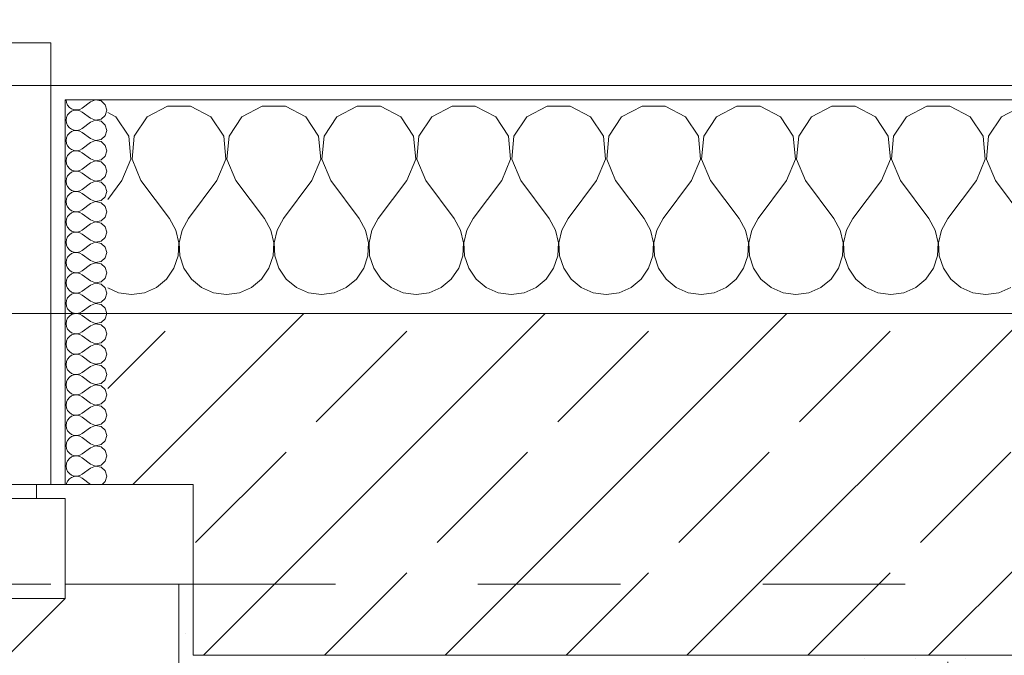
# Model space of a CAD drawing. Header units: metres. Extents: x -4 to 99, y -11 to 17.
# Tile 559 of 656: x 46.588 to 47.28, y 13.455 to 13.901. Entities that reach past the tile are written whole.
import ezdxf

# ---------------------------------------------------------------- set-up
doc = ezdxf.new("R2010")
doc.units = ezdxf.units.M
doc.header["$MEASUREMENT"] = 0
doc.linetypes.add('Strichlinie eng', pattern=[0.115, 0.075, -0.04])
doc.linetypes.add('Untersicht', pattern=[0.1, 0.075, -0.025])
for name, color, linetype in [('152 - Bemaßung_ Beschriftung.Ausbau', 7, 'Continuous'), ('603 - Struktur.Bodenplatte_ Decke Roh', 7, 'Continuous'), ('604 - Struktur.Wand Aussen', 7, 'Continuous'), ('607 - Struktur.Stütze', 7, 'Continuous'), ('Neubau_653 - Abdeckung.TB Verkofferung', 7, 'Continuous')]:
    doc.layers.add(name, color=color, linetype=linetype)
doc.styles.add('ERSTELLTER_STIL_2', font='txt')
doc.dimstyles.new('ERSTELLTER_STIL__2', dxfattribs={"dimtxt": 0.1, "dimasz": 0.0532, "dimexe": 0.18, "dimexo": 0.0625, "dimgap": 0, "dimtad": 1, "dimtih": 1, "dimtoh": 1, "dimzin": 0, "dimdsep": 46, "dimtxsty": 'ERSTELLTER_STIL_2', "dimblk": 'ARROWHEAD_2', "dimblk1": 'ARROWHEAD_2', "dimblk2": 'ARROWHEAD_2', "dimcen": 0.09, "dimse1": 1, "dimse2": 1, "dimclrd": 7, "dimclre": 7, "dimclrt": 7, "dimazin": 0, "dimtfac": 1, "dimtdec": 4, "dimtmove": 0, "dimatfit": 3, "dimfxl": 1, "dimtolj": 1, "dimtzin": 0, "dimarcsym": 0})
pattern_1 = [(45, (0, 0), (-0.01767767, 0.01767767), [0, -0.025])]
pattern_2 = [(0, (0, 0), (0, 0.08660254), [0, -0.05]), (0, (0.025, 0.0433), (0, 0.08660254), [0, -0.05])]

# ---------------------------------------------------------------- blocks, each defined once
blk = doc.blocks.new('*X41')
at = {"layer": '604 - Struktur.Wand Aussen', "color": 7, "linetype": 'Continuous', "lineweight": 5}
for p, q in [((46.69188, 13.84066), (46.67757, 13.83299)), ((46.70812, 13.84066), (46.69188, 13.84066)), ((46.72243, 13.83299), (46.70812, 13.84066)), ((46.75855, 13.84066), (46.74424, 13.83299)), ((46.77479, 13.84066), (46.75855, 13.84066)), ((46.7891, 13.83299), (46.77479, 13.84066)), ((46.82521, 13.84066), (46.8109, 13.83299)), ((46.84145, 13.84066), (46.82521, 13.84066)), ((46.85576, 13.83299), (46.84145, 13.84066)), ((46.89188, 13.84066), (46.87757, 13.83299)), ((46.90812, 13.84066), (46.89188, 13.84066)), ((46.92243, 13.83299), (46.90812, 13.84066)), ((46.95855, 13.84066), (46.94424, 13.83299)), ((46.97479, 13.84066), (46.95855, 13.84066)), ((46.9891, 13.83299), (46.97479, 13.84066)), ((47.02521, 13.84066), (47.0109, 13.83299)), ((47.04145, 13.84066), (47.02521, 13.84066)), ((47.05576, 13.83299), (47.04145, 13.84066)), ((47.09188, 13.84066), (47.07757, 13.83299)), ((47.10812, 13.84066), (47.09188, 13.84066)), ((47.12243, 13.83299), (47.10812, 13.84066)), ((47.15855, 13.84066), (47.14424, 13.83299)), ((47.17479, 13.84066), (47.15855, 13.84066)), ((47.1891, 13.83299), (47.17479, 13.84066)), ((47.22521, 13.84066), (47.2109, 13.83299)), ((47.24145, 13.84066), (47.22521, 13.84066)), ((47.25576, 13.83299), (47.24145, 13.84066)), ((47.29188, 13.84066), (47.27757, 13.83299)), ((46.65576, 13.83299), (46.65, 13.83608)), ((46.66475, 13.81947), (46.65576, 13.83299)), ((46.67757, 13.83299), (46.66858, 13.81947)), ((46.73142, 13.81947), (46.72243, 13.83299)), ((46.74424, 13.83299), (46.73525, 13.81947)), ((46.79808, 13.81947), (46.7891, 13.83299)), ((46.8109, 13.83299), (46.80192, 13.81947)), ((46.86475, 13.81947), (46.85576, 13.83299)), ((46.87757, 13.83299), (46.86858, 13.81947)), ((46.93142, 13.81947), (46.92243, 13.83299)), ((46.94424, 13.83299), (46.93525, 13.81947)), ((46.99808, 13.81947), (46.9891, 13.83299)), ((47.0109, 13.83299), (47.00192, 13.81947)), ((47.06475, 13.81947), (47.05576, 13.83299)), ((47.07757, 13.83299), (47.06858, 13.81947)), ((47.13142, 13.81947), (47.12243, 13.83299)), ((47.14424, 13.83299), (47.13525, 13.81947)), ((47.19808, 13.81947), (47.1891, 13.83299)), ((47.2109, 13.83299), (47.20192, 13.81947)), ((47.26475, 13.81947), (47.25576, 13.83299)), ((47.27757, 13.83299), (47.26858, 13.81947)), ((46.66629, 13.8033), (46.66475, 13.81947)), ((46.66858, 13.81947), (46.66705, 13.8033)), ((46.73295, 13.8033), (46.73142, 13.81947)), ((46.73525, 13.81947), (46.73371, 13.8033)), ((46.79962, 13.8033), (46.79808, 13.81947)), ((46.80192, 13.81947), (46.80038, 13.8033)), ((46.86629, 13.8033), (46.86475, 13.81947)), ((46.86858, 13.81947), (46.86705, 13.8033)), ((46.93295, 13.8033), (46.93142, 13.81947)), ((46.93525, 13.81947), (46.93371, 13.8033)), ((46.99962, 13.8033), (46.99808, 13.81947)), ((47.00192, 13.81947), (47.00038, 13.8033)), ((47.06629, 13.8033), (47.06475, 13.81947)), ((47.06858, 13.81947), (47.06705, 13.8033)), ((47.13295, 13.8033), (47.13142, 13.81947)), ((47.13525, 13.81947), (47.13371, 13.8033)), ((47.19962, 13.8033), (47.19808, 13.81947)), ((47.20192, 13.81947), (47.20038, 13.8033)), ((47.26629, 13.8033), (47.26475, 13.81947)), ((47.26858, 13.81947), (47.26705, 13.8033)), ((46.66, 13.78833), (46.66629, 13.8033)), ((46.66705, 13.8033), (46.67333, 13.78833)), ((46.72667, 13.78833), (46.73295, 13.8033)), ((46.73371, 13.8033), (46.74, 13.78833)), ((46.79333, 13.78833), (46.79962, 13.8033)), ((46.80038, 13.8033), (46.80667, 13.78833)), ((46.86, 13.78833), (46.86629, 13.8033)), ((46.86705, 13.8033), (46.87333, 13.78833)), ((46.92667, 13.78833), (46.93295, 13.8033)), ((46.93371, 13.8033), (46.94, 13.78833)), ((46.99333, 13.78833), (46.99962, 13.8033)), ((47.00038, 13.8033), (47.00667, 13.78833)), ((47.06, 13.78833), (47.06629, 13.8033)), ((47.06705, 13.8033), (47.07333, 13.78833)), ((47.12667, 13.78833), (47.13295, 13.8033)), ((47.13371, 13.8033), (47.14, 13.78833)), ((47.19333, 13.78833), (47.19962, 13.8033)), ((47.20038, 13.8033), (47.20667, 13.78833)), ((47.26, 13.78833), (47.26629, 13.8033)), ((47.26705, 13.8033), (47.27333, 13.78833)), ((46.66, 13.78833), (46.65, 13.775)), ((46.67333, 13.78833), (46.69333, 13.76167)), ((46.72667, 13.78833), (46.70667, 13.76167)), ((46.74, 13.78833), (46.76, 13.76167)), ((46.79333, 13.78833), (46.77333, 13.76167)), ((46.80667, 13.78833), (46.82667, 13.76167)), ((46.86, 13.78833), (46.84, 13.76167)), ((46.87333, 13.78833), (46.89333, 13.76167)), ((46.92667, 13.78833), (46.90667, 13.76167)), ((46.94, 13.78833), (46.96, 13.76167)), ((46.99333, 13.78833), (46.97333, 13.76167)), ((47.00667, 13.78833), (47.02667, 13.76167)), ((47.06, 13.78833), (47.04, 13.76167)), ((47.07333, 13.78833), (47.09333, 13.76167)), ((47.12667, 13.78833), (47.10667, 13.76167)), ((47.14, 13.78833), (47.16, 13.76167)), ((47.19333, 13.78833), (47.17333, 13.76167)), ((47.20667, 13.78833), (47.22667, 13.76167)), ((47.26, 13.78833), (47.24, 13.76167)), ((47.27333, 13.78833), (47.29333, 13.76167)), ((46.69778, 13.75362), (46.69333, 13.76167)), ((46.70667, 13.76167), (46.70222, 13.75362)), ((46.76445, 13.75362), (46.76, 13.76167)), ((46.77333, 13.76167), (46.76888, 13.75362)), ((46.83112, 13.75362), (46.82667, 13.76167)), ((46.84, 13.76167), (46.83555, 13.75362)), ((46.89778, 13.75362), (46.89333, 13.76167)), ((46.90667, 13.76167), (46.90222, 13.75362)), ((46.96445, 13.75362), (46.96, 13.76167)), ((46.97333, 13.76167), (46.96888, 13.75362)), ((47.03112, 13.75362), (47.02667, 13.76167)), ((47.04, 13.76167), (47.03555, 13.75362)), ((47.09778, 13.75362), (47.09333, 13.76167)), ((47.10667, 13.76167), (47.10222, 13.75362)), ((47.16445, 13.75362), (47.16, 13.76167)), ((47.17333, 13.76167), (47.16888, 13.75362)), ((47.23112, 13.75362), (47.22667, 13.76167)), ((47.24, 13.76167), (47.23555, 13.75362)), ((46.69987, 13.74466), (46.69778, 13.75362)), ((46.70222, 13.75362), (46.70013, 13.74466)), ((46.76653, 13.74466), (46.76445, 13.75362)), ((46.76888, 13.75362), (46.7668, 13.74466)), ((46.8332, 13.74466), (46.83112, 13.75362)), ((46.83555, 13.75362), (46.83347, 13.74466)), ((46.89987, 13.74466), (46.89778, 13.75362)), ((46.90222, 13.75362), (46.90013, 13.74466)), ((46.96653, 13.74466), (46.96445, 13.75362)), ((46.96888, 13.75362), (46.9668, 13.74466)), ((47.0332, 13.74466), (47.03112, 13.75362)), ((47.03555, 13.75362), (47.03347, 13.74466)), ((47.09987, 13.74466), (47.09778, 13.75362)), ((47.10222, 13.75362), (47.10013, 13.74466)), ((47.16653, 13.74466), (47.16445, 13.75362)), ((47.16888, 13.75362), (47.1668, 13.74466)), ((47.2332, 13.74466), (47.23112, 13.75362)), ((47.23555, 13.75362), (47.23347, 13.74466)), ((46.69942, 13.73547), (46.69987, 13.74466)), ((46.70013, 13.74466), (46.70058, 13.73547)), ((46.76609, 13.73547), (46.76653, 13.74466)), ((46.7668, 13.74466), (46.76725, 13.73547)), ((46.83275, 13.73547), (46.8332, 13.74466)), ((46.83347, 13.74466), (46.83391, 13.73547)), ((46.89942, 13.73547), (46.89987, 13.74466)), ((46.90013, 13.74466), (46.90058, 13.73547)), ((46.96609, 13.73547), (46.96653, 13.74466)), ((46.9668, 13.74466), (46.96725, 13.73547)), ((47.03275, 13.73547), (47.0332, 13.74466)), ((47.03347, 13.74466), (47.03391, 13.73547)), ((47.09942, 13.73547), (47.09987, 13.74466)), ((47.10013, 13.74466), (47.10058, 13.73547)), ((47.16609, 13.73547), (47.16653, 13.74466)), ((47.1668, 13.74466), (47.16725, 13.73547)), ((47.23275, 13.73547), (47.2332, 13.74466)), ((47.23347, 13.74466), (47.23391, 13.73547)), ((46.69648, 13.72676), (46.69942, 13.73547)), ((46.70058, 13.73547), (46.70352, 13.72676)), ((46.76315, 13.72676), (46.76609, 13.73547)), ((46.76725, 13.73547), (46.77019, 13.72676)), ((46.82981, 13.72676), (46.83275, 13.73547)), ((46.83391, 13.73547), (46.83685, 13.72676)), ((46.89648, 13.72676), (46.89942, 13.73547)), ((46.90058, 13.73547), (46.90352, 13.72676)), ((46.96315, 13.72676), (46.96609, 13.73547)), ((46.96725, 13.73547), (46.97019, 13.72676)), ((47.02981, 13.72676), (47.03275, 13.73547)), ((47.03391, 13.73547), (47.03685, 13.72676)), ((47.09648, 13.72676), (47.09942, 13.73547)), ((47.10058, 13.73547), (47.10352, 13.72676)), ((47.16315, 13.72676), (47.16609, 13.73547)), ((47.16725, 13.73547), (47.17019, 13.72676)), ((47.22981, 13.72676), (47.23275, 13.73547)), ((47.23391, 13.73547), (47.23685, 13.72676)), ((46.69127, 13.71918), (46.69648, 13.72676)), ((46.70352, 13.72676), (46.70873, 13.71918)), ((46.75794, 13.71918), (46.76315, 13.72676)), ((46.77019, 13.72676), (46.77539, 13.71918)), ((46.82461, 13.71918), (46.82981, 13.72676)), ((46.83685, 13.72676), (46.84206, 13.71918)), ((46.89127, 13.71918), (46.89648, 13.72676)), ((46.90352, 13.72676), (46.90873, 13.71918)), ((46.95794, 13.71918), (46.96315, 13.72676)), ((46.97019, 13.72676), (46.97539, 13.71918)), ((47.02461, 13.71918), (47.02981, 13.72676)), ((47.03685, 13.72676), (47.04206, 13.71918)), ((47.09127, 13.71918), (47.09648, 13.72676)), ((47.10352, 13.72676), (47.10873, 13.71918)), ((47.15794, 13.71918), (47.16315, 13.72676)), ((47.17019, 13.72676), (47.17539, 13.71918)), ((47.22461, 13.71918), (47.22981, 13.72676)), ((47.23685, 13.72676), (47.24206, 13.71918)), ((46.68419, 13.71331), (46.69127, 13.71918)), ((46.70873, 13.71918), (46.71581, 13.71331)), ((46.75086, 13.71331), (46.75794, 13.71918)), ((46.77539, 13.71918), (46.78248, 13.71331)), ((46.81752, 13.71331), (46.82461, 13.71918)), ((46.84206, 13.71918), (46.84914, 13.71331)), ((46.88419, 13.71331), (46.89127, 13.71918)), ((46.90873, 13.71918), (46.91581, 13.71331)), ((46.95086, 13.71331), (46.95794, 13.71918)), ((46.97539, 13.71918), (46.98248, 13.71331)), ((47.01752, 13.71331), (47.02461, 13.71918)), ((47.04206, 13.71918), (47.04914, 13.71331)), ((47.08419, 13.71331), (47.09127, 13.71918)), ((47.10873, 13.71918), (47.11581, 13.71331)), ((47.15086, 13.71331), (47.15794, 13.71918)), ((47.17539, 13.71918), (47.18248, 13.71331)), ((47.21752, 13.71331), (47.22461, 13.71918)), ((47.24206, 13.71918), (47.24914, 13.71331)), ((46.65, 13.71293), (46.65756, 13.7096)), ((46.67578, 13.7096), (46.68419, 13.71331)), ((46.71581, 13.71331), (46.72422, 13.7096)), ((46.74244, 13.7096), (46.75086, 13.71331)), ((46.78248, 13.71331), (46.79089, 13.7096)), ((46.80911, 13.7096), (46.81752, 13.71331)), ((46.84914, 13.71331), (46.85756, 13.7096)), ((46.87578, 13.7096), (46.88419, 13.71331)), ((46.91581, 13.71331), (46.92422, 13.7096)), ((46.94244, 13.7096), (46.95086, 13.71331)), ((46.98248, 13.71331), (46.99089, 13.7096)), ((47.00911, 13.7096), (47.01752, 13.71331)), ((47.04914, 13.71331), (47.05756, 13.7096)), ((47.07578, 13.7096), (47.08419, 13.71331)), ((47.11581, 13.71331), (47.12422, 13.7096)), ((47.14244, 13.7096), (47.15086, 13.71331)), ((47.18248, 13.71331), (47.19089, 13.7096)), ((47.20911, 13.7096), (47.21752, 13.71331)), ((47.24914, 13.71331), (47.25756, 13.7096)), ((47.27578, 13.7096), (47.28419, 13.71331)), ((46.65756, 13.7096), (46.66667, 13.70833)), ((46.66667, 13.70833), (46.67578, 13.7096)), ((46.72422, 13.7096), (46.73333, 13.70833)), ((46.73333, 13.70833), (46.74244, 13.7096)), ((46.79089, 13.7096), (46.8, 13.70833)), ((46.8, 13.70833), (46.80911, 13.7096)), ((46.85756, 13.7096), (46.86667, 13.70833)), ((46.86667, 13.70833), (46.87578, 13.7096)), ((46.92422, 13.7096), (46.93333, 13.70833)), ((46.93333, 13.70833), (46.94244, 13.7096)), ((46.99089, 13.7096), (47, 13.70833)), ((47, 13.70833), (47.00911, 13.7096)), ((47.05756, 13.7096), (47.06667, 13.70833)), ((47.06667, 13.70833), (47.07578, 13.7096)), ((47.12422, 13.7096), (47.13333, 13.70833)), ((47.13333, 13.70833), (47.14244, 13.7096)), ((47.19089, 13.7096), (47.2, 13.70833)), ((47.2, 13.70833), (47.20911, 13.7096)), ((47.25756, 13.7096), (47.26667, 13.70833)), ((47.26667, 13.70833), (47.27578, 13.7096))]:
    blk.add_line(p, q, dxfattribs=at)
blk = doc.blocks.new('*X69')
at = {"layer": '604 - Struktur.Wand Aussen', "color": 7, "linetype": 'Continuous', "lineweight": 5}
for p, q in [((46.62071, 13.845), (46.62099, 13.84305)), ((46.62099, 13.84305), (46.62178, 13.84124)), ((46.63786, 13.84357), (46.63214, 13.83929)), ((46.6415, 13.84497), (46.63786, 13.84357)), ((46.64534, 13.84425), (46.6415, 13.84497)), ((46.64822, 13.84161), (46.64534, 13.84425)), ((46.62178, 13.84124), (46.62304, 13.83973)), ((46.62304, 13.83973), (46.62466, 13.83861)), ((46.62466, 13.8371), (46.62304, 13.83599)), ((46.62466, 13.83861), (46.62653, 13.83798)), ((46.62653, 13.83773), (46.62466, 13.8371)), ((46.62653, 13.83798), (46.6285, 13.83789)), ((46.6285, 13.83783), (46.62653, 13.83773)), ((46.6285, 13.83789), (46.63042, 13.83833)), ((46.63042, 13.83738), (46.6285, 13.83783)), ((46.63042, 13.83833), (46.63214, 13.83929)), ((46.63214, 13.83643), (46.63042, 13.83738)), ((46.63786, 13.83214), (46.63214, 13.83643)), ((46.64929, 13.83786), (46.64822, 13.84161)), ((46.64822, 13.8341), (46.64929, 13.83786)), ((46.62099, 13.83267), (46.62071, 13.83071)), ((46.62071, 13.83071), (46.62099, 13.82876)), ((46.62178, 13.83447), (46.62099, 13.83267)), ((46.62304, 13.83599), (46.62178, 13.83447)), ((46.63786, 13.82929), (46.63214, 13.825)), ((46.63786, 13.83214), (46.6415, 13.83074)), ((46.6415, 13.83069), (46.63786, 13.82929)), ((46.6415, 13.83074), (46.64534, 13.83147)), ((46.64534, 13.82996), (46.6415, 13.83069)), ((46.64534, 13.83147), (46.64822, 13.8341)), ((46.64822, 13.82733), (46.64534, 13.82996)), ((46.62099, 13.82876), (46.62178, 13.82696)), ((46.62178, 13.82696), (46.62304, 13.82544)), ((46.62304, 13.82544), (46.62466, 13.82433)), ((46.62466, 13.82282), (46.62304, 13.8217)), ((46.62466, 13.82433), (46.62653, 13.8237)), ((46.62653, 13.82345), (46.62466, 13.82282)), ((46.62653, 13.8237), (46.6285, 13.8236)), ((46.6285, 13.82354), (46.62653, 13.82345)), ((46.6285, 13.8236), (46.63042, 13.82405)), ((46.63042, 13.8231), (46.6285, 13.82354)), ((46.63042, 13.82405), (46.63214, 13.825)), ((46.63214, 13.82214), (46.63042, 13.8231)), ((46.64929, 13.82357), (46.64822, 13.82733)), ((46.64822, 13.81982), (46.64929, 13.82357)), ((46.62099, 13.81838), (46.62071, 13.81643)), ((46.62071, 13.81643), (46.62099, 13.81448)), ((46.62178, 13.82018), (46.62099, 13.81838)), ((46.62304, 13.8217), (46.62178, 13.82018)), ((46.63786, 13.81786), (46.63214, 13.82214)), ((46.63786, 13.81786), (46.6415, 13.81646)), ((46.6415, 13.8164), (46.63786, 13.815)), ((46.6415, 13.81646), (46.64534, 13.81718)), ((46.64534, 13.81567), (46.6415, 13.8164)), ((46.64534, 13.81718), (46.64822, 13.81982)), ((46.64822, 13.81304), (46.64534, 13.81567)), ((46.62099, 13.81448), (46.62178, 13.81267)), ((46.62178, 13.81267), (46.62304, 13.81116)), ((46.62304, 13.81116), (46.62466, 13.81004)), ((46.62466, 13.80853), (46.62304, 13.80742)), ((46.62466, 13.81004), (46.62653, 13.80941)), ((46.62653, 13.80916), (46.62466, 13.80853)), ((46.62653, 13.80941), (46.6285, 13.80931)), ((46.6285, 13.80926), (46.62653, 13.80916)), ((46.6285, 13.80931), (46.63042, 13.80976)), ((46.63042, 13.80881), (46.6285, 13.80926)), ((46.63042, 13.80976), (46.63214, 13.81071)), ((46.63214, 13.80786), (46.63042, 13.80881)), ((46.63786, 13.815), (46.63214, 13.81071)), ((46.64929, 13.80929), (46.64822, 13.81304)), ((46.64822, 13.80553), (46.64929, 13.80929)), ((46.62099, 13.80409), (46.62071, 13.80214)), ((46.62071, 13.80214), (46.62099, 13.80019)), ((46.62178, 13.8059), (46.62099, 13.80409)), ((46.62304, 13.80742), (46.62178, 13.8059)), ((46.63786, 13.80357), (46.63214, 13.80786)), ((46.63786, 13.80357), (46.6415, 13.80217)), ((46.6415, 13.80211), (46.63786, 13.80071)), ((46.6415, 13.80217), (46.64534, 13.8029)), ((46.64534, 13.80139), (46.6415, 13.80211)), ((46.64534, 13.8029), (46.64822, 13.80553)), ((46.62099, 13.80019), (46.62178, 13.79839)), ((46.62178, 13.79839), (46.62304, 13.79687)), ((46.62304, 13.79687), (46.62466, 13.79575)), ((46.62466, 13.79575), (46.62653, 13.79512)), ((46.62653, 13.79488), (46.62466, 13.79425)), ((46.62653, 13.79512), (46.6285, 13.79503)), ((46.6285, 13.79497), (46.62653, 13.79488)), ((46.6285, 13.79503), (46.63042, 13.79547)), ((46.63042, 13.79453), (46.6285, 13.79497)), ((46.63042, 13.79547), (46.63214, 13.79643)), ((46.63786, 13.80071), (46.63214, 13.79643)), ((46.64822, 13.79876), (46.64534, 13.80139)), ((46.64929, 13.795), (46.64822, 13.79876)), ((46.64822, 13.79124), (46.64929, 13.795)), ((46.62099, 13.78981), (46.62071, 13.78786)), ((46.62071, 13.78786), (46.62099, 13.78591)), ((46.62178, 13.79161), (46.62099, 13.78981)), ((46.62304, 13.79313), (46.62178, 13.79161)), ((46.62466, 13.79425), (46.62304, 13.79313)), ((46.63214, 13.79357), (46.63042, 13.79453)), ((46.63786, 13.78929), (46.63214, 13.79357)), ((46.63786, 13.78929), (46.6415, 13.78789)), ((46.6415, 13.78783), (46.63786, 13.78643)), ((46.6415, 13.78789), (46.64534, 13.78861)), ((46.64534, 13.7871), (46.6415, 13.78783)), ((46.64534, 13.78861), (46.64822, 13.79124)), ((46.62099, 13.78591), (46.62178, 13.7841)), ((46.62178, 13.7841), (46.62304, 13.78258)), ((46.62304, 13.78258), (46.62466, 13.78147)), ((46.62466, 13.78147), (46.62653, 13.78084)), ((46.62653, 13.78084), (46.6285, 13.78074)), ((46.6285, 13.78074), (46.63042, 13.78119)), ((46.63042, 13.78119), (46.63214, 13.78214)), ((46.63786, 13.78643), (46.63214, 13.78214)), ((46.64822, 13.78447), (46.64534, 13.7871)), ((46.64929, 13.78071), (46.64822, 13.78447)), ((46.62099, 13.77552), (46.62071, 13.77357)), ((46.62178, 13.77733), (46.62099, 13.77552)), ((46.62304, 13.77884), (46.62178, 13.77733)), ((46.62466, 13.77996), (46.62304, 13.77884)), ((46.62653, 13.78059), (46.62466, 13.77996)), ((46.6285, 13.78069), (46.62653, 13.78059)), ((46.63042, 13.78024), (46.6285, 13.78069)), ((46.63214, 13.77929), (46.63042, 13.78024)), ((46.63786, 13.775), (46.63214, 13.77929)), ((46.63786, 13.775), (46.6415, 13.7736)), ((46.6415, 13.7736), (46.64534, 13.77433)), ((46.64534, 13.77433), (46.64822, 13.77696)), ((46.64822, 13.77696), (46.64929, 13.78071)), ((46.62071, 13.77357), (46.62099, 13.77162)), ((46.62099, 13.77162), (46.62178, 13.76982)), ((46.62178, 13.76982), (46.62304, 13.7683)), ((46.62304, 13.7683), (46.62466, 13.76718)), ((46.62466, 13.76718), (46.62653, 13.76655)), ((46.63042, 13.7669), (46.63214, 13.76786)), ((46.63786, 13.77214), (46.63214, 13.76786)), ((46.6415, 13.77354), (46.63786, 13.77214)), ((46.64534, 13.77282), (46.6415, 13.77354)), ((46.64822, 13.77018), (46.64534, 13.77282)), ((46.64929, 13.76643), (46.64822, 13.77018)), ((46.62099, 13.76124), (46.62071, 13.75929)), ((46.62178, 13.76304), (46.62099, 13.76124)), ((46.62304, 13.76456), (46.62178, 13.76304)), ((46.62466, 13.76567), (46.62304, 13.76456)), ((46.62653, 13.7663), (46.62466, 13.76567)), ((46.62653, 13.76655), (46.6285, 13.76646)), ((46.6285, 13.7664), (46.62653, 13.7663)), ((46.6285, 13.76646), (46.63042, 13.7669)), ((46.63042, 13.76595), (46.6285, 13.7664)), ((46.63214, 13.765), (46.63042, 13.76595)), ((46.63786, 13.76071), (46.63214, 13.765)), ((46.63786, 13.76071), (46.6415, 13.75931)), ((46.6415, 13.75931), (46.64534, 13.76004)), ((46.64534, 13.76004), (46.64822, 13.76267)), ((46.64822, 13.76267), (46.64929, 13.76643)), ((46.62071, 13.75929), (46.62099, 13.75733)), ((46.62099, 13.75733), (46.62178, 13.75553)), ((46.62178, 13.75553), (46.62304, 13.75401)), ((46.62304, 13.75401), (46.62466, 13.7529)), ((46.63042, 13.75262), (46.63214, 13.75357)), ((46.63786, 13.75786), (46.63214, 13.75357)), ((46.6415, 13.75926), (46.63786, 13.75786)), ((46.64534, 13.75853), (46.6415, 13.75926)), ((46.64822, 13.7559), (46.64534, 13.75853)), ((46.64929, 13.75214), (46.64822, 13.7559)), ((46.62099, 13.74695), (46.62071, 13.745)), ((46.62178, 13.74876), (46.62099, 13.74695)), ((46.62304, 13.75027), (46.62178, 13.74876)), ((46.62466, 13.75139), (46.62304, 13.75027)), ((46.62466, 13.7529), (46.62653, 13.75227)), ((46.62653, 13.75202), (46.62466, 13.75139)), ((46.62653, 13.75227), (46.6285, 13.75217)), ((46.6285, 13.75211), (46.62653, 13.75202)), ((46.6285, 13.75217), (46.63042, 13.75262)), ((46.63042, 13.75167), (46.6285, 13.75211)), ((46.63214, 13.75071), (46.63042, 13.75167)), ((46.63786, 13.74643), (46.63214, 13.75071)), ((46.63786, 13.74643), (46.6415, 13.74503)), ((46.64534, 13.74575), (46.64822, 13.74839)), ((46.64822, 13.74839), (46.64929, 13.75214)), ((46.62071, 13.745), (46.62099, 13.74305)), ((46.62099, 13.74305), (46.62178, 13.74124)), ((46.62178, 13.74124), (46.62304, 13.73973)), ((46.62304, 13.73973), (46.62466, 13.73861)), ((46.63042, 13.73833), (46.63214, 13.73929)), ((46.63786, 13.74357), (46.63214, 13.73929)), ((46.6415, 13.74497), (46.63786, 13.74357)), ((46.6415, 13.74503), (46.64534, 13.74575)), ((46.64534, 13.74425), (46.6415, 13.74497)), ((46.64822, 13.74161), (46.64534, 13.74425)), ((46.64929, 13.73786), (46.64822, 13.74161)), ((46.62099, 13.73267), (46.62071, 13.73071)), ((46.62178, 13.73447), (46.62099, 13.73267)), ((46.62304, 13.73599), (46.62178, 13.73447)), ((46.62466, 13.7371), (46.62304, 13.73599)), ((46.62466, 13.73861), (46.62653, 13.73798)), ((46.62653, 13.73773), (46.62466, 13.7371)), ((46.62653, 13.73798), (46.6285, 13.73789)), ((46.6285, 13.73783), (46.62653, 13.73773)), ((46.6285, 13.73789), (46.63042, 13.73833)), ((46.63042, 13.73738), (46.6285, 13.73783)), ((46.63214, 13.73643), (46.63042, 13.73738)), ((46.63786, 13.73214), (46.63214, 13.73643)), ((46.64534, 13.73147), (46.64822, 13.7341)), ((46.64822, 13.7341), (46.64929, 13.73786)), ((46.62071, 13.73071), (46.62099, 13.72876)), ((46.62099, 13.72876), (46.62178, 13.72696)), ((46.62178, 13.72696), (46.62304, 13.72544)), ((46.63786, 13.72929), (46.63214, 13.725)), ((46.63786, 13.73214), (46.6415, 13.73074)), ((46.6415, 13.73069), (46.63786, 13.72929)), ((46.6415, 13.73074), (46.64534, 13.73147)), ((46.64534, 13.72996), (46.6415, 13.73069)), ((46.64822, 13.72733), (46.64534, 13.72996)), ((46.64929, 13.72357), (46.64822, 13.72733)), ((46.62178, 13.72018), (46.62099, 13.71838)), ((46.62304, 13.7217), (46.62178, 13.72018)), ((46.62304, 13.72544), (46.62466, 13.72433)), ((46.62466, 13.72282), (46.62304, 13.7217)), ((46.62466, 13.72433), (46.62653, 13.7237)), ((46.62653, 13.72345), (46.62466, 13.72282)), ((46.62653, 13.7237), (46.6285, 13.7236)), ((46.6285, 13.72354), (46.62653, 13.72345)), ((46.6285, 13.7236), (46.63042, 13.72405)), ((46.63042, 13.7231), (46.6285, 13.72354)), ((46.63042, 13.72405), (46.63214, 13.725)), ((46.63214, 13.72214), (46.63042, 13.7231)), ((46.63786, 13.71786), (46.63214, 13.72214)), ((46.64534, 13.71718), (46.64822, 13.71982)), ((46.64822, 13.71982), (46.64929, 13.72357)), ((46.62099, 13.71838), (46.62071, 13.71643)), ((46.62071, 13.71643), (46.62099, 13.71448)), ((46.62099, 13.71448), (46.62178, 13.71267)), ((46.62178, 13.71267), (46.62304, 13.71116)), ((46.63786, 13.715), (46.63214, 13.71071)), ((46.63786, 13.71786), (46.6415, 13.71646)), ((46.6415, 13.7164), (46.63786, 13.715)), ((46.6415, 13.71646), (46.64534, 13.71718)), ((46.64534, 13.71567), (46.6415, 13.7164)), ((46.64822, 13.71304), (46.64534, 13.71567)), ((46.64929, 13.70929), (46.64822, 13.71304)), ((46.62178, 13.7059), (46.62099, 13.70409)), ((46.62304, 13.70742), (46.62178, 13.7059)), ((46.62304, 13.71116), (46.62466, 13.71004)), ((46.62466, 13.70853), (46.62304, 13.70742)), ((46.62466, 13.71004), (46.62653, 13.70941)), ((46.62653, 13.70916), (46.62466, 13.70853)), ((46.62653, 13.70941), (46.6285, 13.70931)), ((46.6285, 13.70926), (46.62653, 13.70916)), ((46.6285, 13.70931), (46.63042, 13.70976)), ((46.63042, 13.70881), (46.6285, 13.70926)), ((46.63042, 13.70976), (46.63214, 13.71071)), ((46.63214, 13.70786), (46.63042, 13.70881)), ((46.63786, 13.70357), (46.63214, 13.70786)), ((46.64534, 13.7029), (46.64822, 13.70553)), ((46.64822, 13.70553), (46.64929, 13.70929)), ((46.62099, 13.70409), (46.62071, 13.70214)), ((46.62071, 13.70214), (46.62099, 13.70019)), ((46.62099, 13.70019), (46.62178, 13.69839)), ((46.62178, 13.69839), (46.62304, 13.69687)), ((46.63786, 13.70071), (46.63214, 13.69643)), ((46.63786, 13.70357), (46.6415, 13.70217)), ((46.6415, 13.70211), (46.63786, 13.70071)), ((46.6415, 13.70217), (46.64534, 13.7029)), ((46.64534, 13.70139), (46.6415, 13.70211)), ((46.64822, 13.69876), (46.64534, 13.70139)), ((46.64929, 13.695), (46.64822, 13.69876)), ((46.62178, 13.69161), (46.62099, 13.68981)), ((46.62304, 13.69313), (46.62178, 13.69161)), ((46.62304, 13.69687), (46.62466, 13.69575)), ((46.62466, 13.69425), (46.62304, 13.69313)), ((46.62466, 13.69575), (46.62653, 13.69512)), ((46.62653, 13.69488), (46.62466, 13.69425)), ((46.62653, 13.69512), (46.6285, 13.69503)), ((46.6285, 13.69497), (46.62653, 13.69488)), ((46.6285, 13.69503), (46.63042, 13.69547)), ((46.63042, 13.69453), (46.6285, 13.69497)), ((46.63042, 13.69547), (46.63214, 13.69643)), ((46.63214, 13.69357), (46.63042, 13.69453)), ((46.63786, 13.68929), (46.63214, 13.69357)), ((46.64534, 13.68861), (46.64822, 13.69124)), ((46.64822, 13.69124), (46.64929, 13.695)), ((46.62099, 13.68981), (46.62071, 13.68786)), ((46.62071, 13.68786), (46.62099, 13.68591)), ((46.62099, 13.68591), (46.62178, 13.6841)), ((46.62178, 13.6841), (46.62304, 13.68258)), ((46.63786, 13.68643), (46.63214, 13.68214)), ((46.63786, 13.68929), (46.6415, 13.68789)), ((46.6415, 13.68783), (46.63786, 13.68643)), ((46.6415, 13.68789), (46.64534, 13.68861)), ((46.64534, 13.6871), (46.6415, 13.68783)), ((46.64822, 13.68447), (46.64534, 13.6871)), ((46.64929, 13.68071), (46.64822, 13.68447)), ((46.62178, 13.67733), (46.62099, 13.67552)), ((46.62304, 13.67884), (46.62178, 13.67733)), ((46.62304, 13.68258), (46.62466, 13.68147)), ((46.62466, 13.67996), (46.62304, 13.67884)), ((46.62466, 13.68147), (46.62653, 13.68084)), ((46.62653, 13.68059), (46.62466, 13.67996)), ((46.62653, 13.68084), (46.6285, 13.68074)), ((46.6285, 13.68069), (46.62653, 13.68059)), ((46.6285, 13.68074), (46.63042, 13.68119)), ((46.63042, 13.68024), (46.6285, 13.68069)), ((46.63042, 13.68119), (46.63214, 13.68214)), ((46.63214, 13.67929), (46.63042, 13.68024)), ((46.63786, 13.675), (46.63214, 13.67929)), ((46.64822, 13.67696), (46.64929, 13.68071)), ((46.62099, 13.67552), (46.62071, 13.67357)), ((46.62071, 13.67357), (46.62099, 13.67162)), ((46.62099, 13.67162), (46.62178, 13.66982)), ((46.63786, 13.67214), (46.63214, 13.66786)), ((46.63786, 13.675), (46.6415, 13.6736)), ((46.6415, 13.67354), (46.63786, 13.67214)), ((46.6415, 13.6736), (46.64534, 13.67433)), ((46.64534, 13.67282), (46.6415, 13.67354)), ((46.64534, 13.67433), (46.64822, 13.67696)), ((46.64822, 13.67018), (46.64534, 13.67282)), ((46.64929, 13.66643), (46.64822, 13.67018)), ((46.62178, 13.66982), (46.62304, 13.6683)), ((46.62304, 13.66456), (46.62178, 13.66304)), ((46.62304, 13.6683), (46.62466, 13.66718)), ((46.62466, 13.66567), (46.62304, 13.66456)), ((46.62466, 13.66718), (46.62653, 13.66655)), ((46.62653, 13.6663), (46.62466, 13.66567)), ((46.62653, 13.66655), (46.6285, 13.66646)), ((46.6285, 13.6664), (46.62653, 13.6663)), ((46.6285, 13.66646), (46.63042, 13.6669)), ((46.63042, 13.66595), (46.6285, 13.6664)), ((46.63042, 13.6669), (46.63214, 13.66786)), ((46.63214, 13.665), (46.63042, 13.66595)), ((46.63786, 13.66071), (46.63214, 13.665)), ((46.64822, 13.66267), (46.64929, 13.66643)), ((46.62099, 13.66124), (46.62071, 13.65929)), ((46.62071, 13.65929), (46.62099, 13.65733)), ((46.62178, 13.66304), (46.62099, 13.66124)), ((46.62099, 13.65733), (46.62178, 13.65553)), ((46.63786, 13.65786), (46.63214, 13.65357)), ((46.63786, 13.66071), (46.6415, 13.65931)), ((46.6415, 13.65926), (46.63786, 13.65786)), ((46.6415, 13.65931), (46.64534, 13.66004)), ((46.64534, 13.65853), (46.6415, 13.65926)), ((46.64534, 13.66004), (46.64822, 13.66267)), ((46.64822, 13.6559), (46.64534, 13.65853)), ((46.62178, 13.65553), (46.62304, 13.65401)), ((46.62304, 13.65027), (46.62178, 13.64876)), ((46.62304, 13.65401), (46.62466, 13.6529)), ((46.62466, 13.65139), (46.62304, 13.65027)), ((46.62466, 13.6529), (46.62653, 13.65227)), ((46.62653, 13.65202), (46.62466, 13.65139)), ((46.62653, 13.65227), (46.6285, 13.65217)), ((46.6285, 13.65211), (46.62653, 13.65202)), ((46.6285, 13.65217), (46.63042, 13.65262)), ((46.63042, 13.65167), (46.6285, 13.65211)), ((46.63042, 13.65262), (46.63214, 13.65357)), ((46.63214, 13.65071), (46.63042, 13.65167)), ((46.63786, 13.64643), (46.63214, 13.65071)), ((46.64929, 13.65214), (46.64822, 13.6559)), ((46.64822, 13.64839), (46.64929, 13.65214)), ((46.62099, 13.64695), (46.62071, 13.645)), ((46.62071, 13.645), (46.62099, 13.64305)), ((46.62178, 13.64876), (46.62099, 13.64695)), ((46.62099, 13.64305), (46.62178, 13.64124)), ((46.63786, 13.64357), (46.63214, 13.63929)), ((46.63786, 13.64643), (46.6415, 13.64503)), ((46.6415, 13.64497), (46.63786, 13.64357)), ((46.6415, 13.64503), (46.64534, 13.64575)), ((46.64534, 13.64425), (46.6415, 13.64497)), ((46.64534, 13.64575), (46.64822, 13.64839)), ((46.64822, 13.64161), (46.64534, 13.64425)), ((46.62178, 13.64124), (46.62304, 13.63973)), ((46.62304, 13.63599), (46.62178, 13.63447)), ((46.62304, 13.63973), (46.62466, 13.63861)), ((46.62466, 13.6371), (46.62304, 13.63599)), ((46.62466, 13.63861), (46.62653, 13.63798)), ((46.62653, 13.63773), (46.62466, 13.6371)), ((46.62653, 13.63798), (46.6285, 13.63789)), ((46.6285, 13.63783), (46.62653, 13.63773)), ((46.6285, 13.63789), (46.63042, 13.63833)), ((46.63042, 13.63738), (46.6285, 13.63783)), ((46.63042, 13.63833), (46.63214, 13.63929)), ((46.63214, 13.63643), (46.63042, 13.63738)), ((46.63786, 13.63214), (46.63214, 13.63643)), ((46.64929, 13.63786), (46.64822, 13.64161)), ((46.64822, 13.6341), (46.64929, 13.63786)), ((46.62099, 13.63267), (46.62071, 13.63071)), ((46.62071, 13.63071), (46.62099, 13.62876)), ((46.62178, 13.63447), (46.62099, 13.63267)), ((46.62099, 13.62876), (46.62178, 13.62696)), ((46.63786, 13.62929), (46.63214, 13.625)), ((46.63786, 13.63214), (46.6415, 13.63074)), ((46.6415, 13.63069), (46.63786, 13.62929)), ((46.6415, 13.63074), (46.64534, 13.63147)), ((46.64534, 13.62996), (46.6415, 13.63069)), ((46.64534, 13.63147), (46.64822, 13.6341)), ((46.64822, 13.62733), (46.64534, 13.62996)), ((46.62178, 13.62696), (46.62304, 13.62544)), ((46.62304, 13.62544), (46.62466, 13.62433)), ((46.62466, 13.62282), (46.62304, 13.6217)), ((46.62466, 13.62433), (46.62653, 13.6237)), ((46.62653, 13.62345), (46.62466, 13.62282)), ((46.62653, 13.6237), (46.6285, 13.6236)), ((46.6285, 13.62354), (46.62653, 13.62345)), ((46.6285, 13.6236), (46.63042, 13.62405)), ((46.63042, 13.6231), (46.6285, 13.62354)), ((46.63042, 13.62405), (46.63214, 13.625)), ((46.63214, 13.62214), (46.63042, 13.6231)), ((46.63786, 13.61786), (46.63214, 13.62214)), ((46.64929, 13.62357), (46.64822, 13.62733)), ((46.64822, 13.61982), (46.64929, 13.62357)), ((46.62099, 13.61838), (46.62071, 13.61643)), ((46.62071, 13.61643), (46.62099, 13.61448)), ((46.62178, 13.62018), (46.62099, 13.61838)), ((46.62304, 13.6217), (46.62178, 13.62018)), ((46.63786, 13.615), (46.63214, 13.61071)), ((46.63786, 13.61786), (46.6415, 13.61646)), ((46.6415, 13.6164), (46.63786, 13.615)), ((46.6415, 13.61646), (46.64534, 13.61718)), ((46.64534, 13.61567), (46.6415, 13.6164)), ((46.64534, 13.61718), (46.64822, 13.61982)), ((46.64822, 13.61304), (46.64534, 13.61567)), ((46.62099, 13.61448), (46.62178, 13.61267)), ((46.62178, 13.61267), (46.62304, 13.61116)), ((46.62304, 13.61116), (46.62466, 13.61004)), ((46.62466, 13.60853), (46.62304, 13.60742)), ((46.62466, 13.61004), (46.62653, 13.60941)), ((46.62653, 13.60916), (46.62466, 13.60853)), ((46.62653, 13.60941), (46.6285, 13.60931)), ((46.6285, 13.60926), (46.62653, 13.60916)), ((46.6285, 13.60931), (46.63042, 13.60976)), ((46.63042, 13.60881), (46.6285, 13.60926)), ((46.63042, 13.60976), (46.63214, 13.61071)), ((46.63214, 13.60786), (46.63042, 13.60881)), ((46.64929, 13.60929), (46.64822, 13.61304)), ((46.64822, 13.60553), (46.64929, 13.60929)), ((46.62099, 13.60409), (46.62071, 13.60214)), ((46.62071, 13.60214), (46.62099, 13.60019)), ((46.62178, 13.6059), (46.62099, 13.60409)), ((46.62304, 13.60742), (46.62178, 13.6059)), ((46.63786, 13.60357), (46.63214, 13.60786)), ((46.63786, 13.60357), (46.6415, 13.60217)), ((46.6415, 13.60211), (46.63786, 13.60071)), ((46.6415, 13.60217), (46.64534, 13.6029)), ((46.64534, 13.60139), (46.6415, 13.60211)), ((46.64534, 13.6029), (46.64822, 13.60553)), ((46.64822, 13.59876), (46.64534, 13.60139)), ((46.62099, 13.60019), (46.62178, 13.59839)), ((46.62178, 13.59839), (46.62304, 13.59687)), ((46.62304, 13.59687), (46.62466, 13.59575)), ((46.62466, 13.59425), (46.62304, 13.59313)), ((46.62466, 13.59575), (46.62653, 13.59512)), ((46.62653, 13.59488), (46.62466, 13.59425)), ((46.62653, 13.59512), (46.6285, 13.59503)), ((46.6285, 13.59497), (46.62653, 13.59488)), ((46.6285, 13.59503), (46.63042, 13.59547)), ((46.63042, 13.59453), (46.6285, 13.59497)), ((46.63042, 13.59547), (46.63214, 13.59643)), ((46.63214, 13.59357), (46.63042, 13.59453)), ((46.63786, 13.60071), (46.63214, 13.59643)), ((46.64929, 13.595), (46.64822, 13.59876)), ((46.64822, 13.59124), (46.64929, 13.595)), ((46.62099, 13.58981), (46.62071, 13.58786)), ((46.62071, 13.58786), (46.62099, 13.58591)), ((46.62178, 13.59161), (46.62099, 13.58981)), ((46.62304, 13.59313), (46.62178, 13.59161)), ((46.63786, 13.58929), (46.63214, 13.59357)), ((46.63786, 13.58929), (46.6415, 13.58789)), ((46.6415, 13.58783), (46.63786, 13.58643)), ((46.6415, 13.58789), (46.64534, 13.58861)), ((46.64534, 13.5871), (46.6415, 13.58783)), ((46.64534, 13.58861), (46.64822, 13.59124)), ((46.62099, 13.58591), (46.62178, 13.5841)), ((46.62178, 13.5841), (46.62304, 13.58258)), ((46.62304, 13.58258), (46.62466, 13.58147)), ((46.62466, 13.58147), (46.62653, 13.58084)), ((46.62653, 13.58059), (46.62466, 13.57996)), ((46.62653, 13.58084), (46.6285, 13.58074)), ((46.6285, 13.58069), (46.62653, 13.58059)), ((46.6285, 13.58074), (46.63042, 13.58119)), ((46.63042, 13.58024), (46.6285, 13.58069)), ((46.63042, 13.58119), (46.63214, 13.58214)), ((46.63786, 13.58643), (46.63214, 13.58214)), ((46.64822, 13.58447), (46.64534, 13.5871)), ((46.64929, 13.58071), (46.64822, 13.58447)), ((46.64822, 13.57696), (46.64929, 13.58071)), ((46.62099, 13.57552), (46.62091, 13.575)), ((46.62178, 13.57733), (46.62099, 13.57552)), ((46.62304, 13.57884), (46.62178, 13.57733)), ((46.62466, 13.57996), (46.62304, 13.57884)), ((46.63214, 13.57929), (46.63042, 13.58024)), ((46.63786, 13.575), (46.63214, 13.57929)), ((46.64608, 13.575), (46.64822, 13.57696))]:
    blk.add_line(p, q, dxfattribs=at)
blk = doc.blocks.new('*D252')
at = {"layer": '152 - Bemaßung_ Beschriftung.Ausbau', "color": 7, "linetype": 'Continuous', "lineweight": 5}
for p, q in [((44.31, 14.8025), (44.31, 14.9075)), ((46.71, 14.8025), (46.71, 14.9075)), ((44.33021, 14.89), (44.28979, 14.82)), ((46.73021, 14.89), (46.68979, 14.82)), ((44.31, 14.855), (46.71, 14.855))]:
    blk.add_line(p, q, dxfattribs=at)
at = {"layer": '152 - Bemaßung_ Beschriftung.Ausbau', "color": 7, "lineweight": 5, "char_height": 0.1, "attachment_point": 7, "style": 'ERSTELLTER_STIL_2'}
for s, insert in [('\\A1;{\\pql;\\fArial|b0|i0|c0|p38;2,40}', (45.37697, 14.875)), ('\\A1;{\\pql;\\fArial|b0|i0|c0|p38;2,01}', (45.37697, 14.735))]:
    blk.add_mtext(s, dxfattribs=dict(at, insert=insert))
blk = doc.blocks.new('ARROWHEAD_2')
at = {"color": 0, "linetype": 'Continuous', "lineweight": 0}
for p, q in [((-0.378, -0.655), (0.378, 0.655)), ((0, 0), (-1, 0))]:
    blk.add_line(p, q, dxfattribs=at)
blk = doc.blocks.new('*D253')
at = {"layer": '152 - Bemaßung_ Beschriftung.Ausbau', "color": 7, "linetype": 'Continuous', "lineweight": 5}
for p, q in [((46.71, 14.8025), (46.71, 14.9075)), ((47.95399, 14.8025), (47.95399, 14.9075)), ((46.73021, 14.89), (46.68979, 14.82)), ((47.9742, 14.89), (47.93378, 14.82)), ((46.71, 14.855), (47.95399, 14.855))]:
    blk.add_line(p, q, dxfattribs=at)
at = {"layer": '152 - Bemaßung_ Beschriftung.Ausbau', "color": 7, "lineweight": 5, "insert": (47.17392, 14.85559), "char_height": 0.1, "attachment_point": 7, "style": 'ERSTELLTER_STIL_2'}
blk.add_mtext('\\A1;{\\pql;\\fArial|b0|i0|c0|p38;1,24\\fArial|b0|i0|c0|p38;\\A1{\\H.66x;\\S4^  ;}}', dxfattribs=at)
blk = doc.blocks.new('*D285')
at = {"layer": '152 - Bemaßung_ Beschriftung.Ausbau', "color": 7, "linetype": 'Continuous', "lineweight": 5}
for p, q in [((43.81, 15.3025), (43.81, 15.4075)), ((47.24003, 15.3025), (47.24003, 15.4075)), ((43.83021, 15.39), (43.78979, 15.32)), ((47.26023, 15.39), (47.21982, 15.32)), ((43.81, 15.355), (47.24003, 15.355))]:
    blk.add_line(p, q, dxfattribs=at)
at = {"layer": '152 - Bemaßung_ Beschriftung.Ausbau', "color": 7, "lineweight": 5, "char_height": 0.1, "attachment_point": 7, "style": 'ERSTELLTER_STIL_2'}
for s, insert in [('\\A1;{\\pql;\\fArial|b0|i0|c0|p38;3,43}', (45.3161, 15.375)), ('\\A1;{\\pql;\\fArial|b0|i0|c0|p38;17}', (47.06802, 15.375))]:
    blk.add_mtext(s, dxfattribs=dict(at, insert=insert))
blk = doc.blocks.new('*D286')
at = {"layer": '152 - Bemaßung_ Beschriftung.Ausbau', "color": 7, "linetype": 'Continuous', "lineweight": 5}
for p, q in [((47.24003, 15.3025), (47.24003, 15.4075)), ((47.41002, 15.3025), (47.41002, 15.4075)), ((47.26023, 15.39), (47.21982, 15.32)), ((47.43023, 15.39), (47.38982, 15.32)), ((47.24003, 15.355), (47.41002, 15.355))]:
    blk.add_line(p, q, dxfattribs=at)
blk = doc.blocks.new('*D324')
at = {"layer": '152 - Bemaßung_ Beschriftung.Ausbau', "color": 7, "linetype": 'Continuous', "lineweight": 5}
for p, q in [((43.87999, 15.8025), (43.87999, 15.9075)), ((47.17999, 15.8025), (47.17999, 15.9075)), ((43.9002, 15.89), (43.85978, 15.82)), ((47.2002, 15.89), (47.15978, 15.82)), ((43.87999, 15.855), (47.17999, 15.855))]:
    blk.add_line(p, q, dxfattribs=at)
at = {"layer": '152 - Bemaßung_ Beschriftung.Ausbau', "color": 7, "lineweight": 5, "insert": (45.39696, 15.875), "char_height": 0.1, "attachment_point": 7, "style": 'ERSTELLTER_STIL_2'}
blk.add_mtext('\\A1;{\\pql;\\fArial|b0|i0|c0|p38;3,30}', dxfattribs=at)
blk = doc.blocks.new('*D325')
at = {"layer": '152 - Bemaßung_ Beschriftung.Ausbau', "color": 7, "linetype": 'Continuous', "lineweight": 5}
for p, q in [((47.17999, 15.8025), (47.17999, 15.9075)), ((47.47999, 15.8025), (47.47999, 15.9075)), ((47.2002, 15.89), (47.15978, 15.82)), ((47.5002, 15.89), (47.45978, 15.82)), ((47.17999, 15.855), (47.47999, 15.855))]:
    blk.add_line(p, q, dxfattribs=at)
at = {"layer": '152 - Bemaßung_ Beschriftung.Ausbau', "color": 7, "lineweight": 5, "insert": (47.2541, 15.875), "char_height": 0.1, "attachment_point": 7, "style": 'ERSTELLTER_STIL_2'}
blk.add_mtext('\\A1;{\\pql;\\fArial|b0|i0|c0|p38;30}', dxfattribs=at)

msp = doc.modelspace()

# ---------------------------------------------------------------- hatches: boundary and pattern name
at = {"layer": '604 - Struktur.Wand Aussen', "linetype": 'Continuous', "lineweight": 0, "true_color": 0x000000}
h = msp.add_hatch(dxfattribs=at)
h.set_pattern_fill('Verputz_0001', color=18, style=0, pattern_type=2)
h.set_pattern_definition(pattern_2)
h.paths.add_polyline_path([(46.62, 13.855), (46.61, 13.855), (46.61, 13.575), (46.62, 13.575)])
h = msp.add_hatch(dxfattribs=at)
h.set_pattern_fill('Verputz_0001', color=18, style=0, pattern_type=2)
h.set_pattern_definition(pattern_2)
h.paths.add_polyline_path([(46.62, 13.855), (46.62, 13.845), (47.99999, 13.845), (47.99999, 13.855)])
h = msp.add_hatch(dxfattribs=at)
h.set_pattern_fill('Beton__Stahlbeton_0001', color=18, style=0, pattern_type=2)
h.set_pattern_definition([(45, (0, 0), (-0.0848528, 0.0848528), []), (45, (-0.04243, 0.04243), (-0.0848528, 0.0848528), [0.09, -0.03])])
h.paths.add_polyline_path([(46.65, 13.695), (46.65, 13.575), (46.71, 13.575), (46.71, 13.505), (46.71, 13.455), (47.91399, 13.455), (47.91399, 13.61), (47.92399, 13.61), (47.95399, 13.61), (47.95399, 13.695)])
h = msp.add_hatch(dxfattribs=at)
h.set_pattern_fill('Gips_0001', color=18, style=0, pattern_type=2)
h.set_pattern_definition(pattern_1)
h.paths.add_polyline_path([(46.71, 13.445), (46.71, 13.505), (46.7, 13.505), (46.7, 13.445)])
at = {"layer": '607 - Struktur.Stütze', "linetype": 'Continuous', "lineweight": 0, "true_color": 0x000000}
h = msp.add_hatch(dxfattribs=at)
h.set_pattern_fill('Gips_0001', color=18, style=0, pattern_type=2)
h.set_pattern_definition(pattern_1)
h.paths.add_polyline_path([(47.16999, 13.445), (47.17999, 13.445), (47.17999, 13.44998), (47.47999, 13.44998), (47.47999, 13.445), (47.48999, 13.445), (47.48999, 13.455), (47.16999, 13.455)])

# ---------------------------------------------------------------- linework, layer by layer
at = {"layer": '603 - Struktur.Bodenplatte_ Decke Roh', "color": 7, "linetype": 'Continuous', "lineweight": 18, "flags": 128}
msp.add_lwpolyline([(62.27503, 0.005), (62.27503, 13.695), (50.77999, 13.695), (50.77999, 13.455), (50.77999, 12.99998), (50.84002, 12.99998), (50.84002, 8.58498), (49.03003, 8.58498), (49.03003, 8.72498), (47.41002, 8.72498), (47.41002, 12.99998), (47.47999, 12.99998), (47.47999, 13.455), (47.47999, 13.695), (14.77999, 13.695)], dxfattribs=at)
at = {"layer": '604 - Struktur.Wand Aussen', "color": 7, "linetype": 'Continuous', "lineweight": 9}
for p, q in [((46.61, 13.885), (44.41, 13.885)), ((46.61, 13.855), (46.61, 13.885)), ((46.62, 13.495), (46.20281, 13.07781))]:
    msp.add_line(p, q, dxfattribs=at)
at = {"layer": '604 - Struktur.Wand Aussen', "color": 7, "linetype": 'Strichlinie eng', "lineweight": 9}
msp.add_line((46.61, 13.855), (44.41, 13.855), dxfattribs=at)
at = {"layer": '604 - Struktur.Wand Aussen', "color": 7, "linetype": 'Continuous', "lineweight": 5}
for p, q in [((46.61, 13.855), (46.61, 13.845)), ((46.62, 13.855), (46.61, 13.855)), ((46.61, 13.855), (46.61, 13.845)), ((46.61, 13.845), (46.61, 13.705)), ((46.61, 13.845), (46.61, 13.705)), ((46.65, 13.845), (46.62, 13.845)), ((46.62, 13.575), (46.62, 13.845)), ((46.62, 13.845), (46.62, 13.575)), ((47.96999, 13.845), (46.65, 13.845)), ((46.61, 13.705), (46.61, 13.695)), ((46.61, 13.705), (46.61, 13.695)), ((46.61, 13.695), (46.61, 13.575)), ((46.61, 13.695), (46.61, 13.575)), ((46.62, 13.575), (46.61, 13.575)), ((46.62, 13.575), (46.61, 13.575)), ((46.62, 13.575), (46.61, 13.575)), ((46.65, 13.575), (46.62, 13.575)), ((46.65, 13.575), (46.62, 13.575)), ((46.65, 13.575), (46.62, 13.575)), ((46.71, 13.505), (46.7, 13.505)), ((46.7, 13.505), (46.7, 13.455)), ((46.7, 13.505), (46.7, 13.455)), ((46.71, 13.505), (46.7, 13.505)), ((46.71, 13.505), (46.7, 13.505)), ((46.7, 13.455), (46.7, 13.445)), ((46.7, 13.455), (46.7, 13.445))]:
    msp.add_line(p, q, dxfattribs=at)
at = {"layer": '604 - Struktur.Wand Aussen', "color": 7, "linetype": 'Continuous', "lineweight": 13}
for p, q in [((47.95399, 13.695), (46.65, 13.695)), ((46.05, 13.575), (46.6, 13.575)), ((46.6, 13.565), (46.6, 13.575)), ((46.6, 13.575), (46.71, 13.575)), ((46.71, 13.575), (46.65, 13.575)), ((46.71, 13.575), (46.65, 13.575)), ((46.71, 13.575), (46.65, 13.575)), ((46.71, 13.575), (46.71, 13.505)), ((46.71, 13.575), (46.71, 13.505)), ((46.71, 13.575), (46.71, 13.505)), ((46.54, 13.565), (46.62, 13.565)), ((46.62, 13.565), (46.6, 13.565)), ((46.62, 13.505), (46.62, 13.565)), ((46.62, 13.565), (46.62, 13.495)), ((46.71, 13.505), (46.62, 13.505)), ((46.71, 13.455), (46.71, 13.505)), ((46.62, 13.495), (46.54, 13.495)), ((46.71, 13.455), (47.91399, 13.455))]:
    msp.add_line(p, q, dxfattribs=at)
at = {"layer": '604 - Struktur.Wand Aussen', "color": 7, "linetype": 'Continuous', "lineweight": 5, "flags": 128}
msp.add_lwpolyline([(47.99999, 13.855), (46.62, 13.855)], dxfattribs=at)
at = {"layer": 'Neubau_653 - Abdeckung.TB Verkofferung', "color": 1, "linetype": 'Untersicht', "lineweight": 9}
for p in [(15.11, 13.50498), (47.24003, 12.95048)]:
    msp.add_line(p, (47.24003, 13.50498), dxfattribs=at)

# ---------------------------------------------------------------- block references
at = {"layer": '604 - Struktur.Wand Aussen', "color": 7, "lineweight": 18}
for name in ['*X69', '*X41']:
    msp.add_blockref(name, (0, 0), dxfattribs=at)

# ---------------------------------------------------------------- dimensions: what is measured, and where the dimension line sits
at = {"layer": '152 - Bemaßung_ Beschriftung.Ausbau', "color": 7, "linetype": 'Continuous', "lineweight": 5}
for base, p1, p2, picture, middle in [((47.17999, 15.855), (43.87999, 12.99998), (47.17999, 12.99998), '*D324', (45.52684, 15.925)), ((47.47999, 15.855), (47.17999, 12.99998), (47.47999, 12.99998), '*D325', (47.33034, 15.925)), ((47.24003, 15.355), (43.81, 11.87499), (47.24003, 10.74998), '*D285', (45.44598, 15.425)), ((47.41002, 15.355), (47.24003, 10.74998), (47.41002, 10.74998), '*D286', (47.14426, 15.425)), ((47.95399, 14.855), (46.71, 13.575), (47.95399, 13.695), '*D253', (47.43887, 14.925)), ((46.71, 14.855), (44.31, 13.575), (46.71, 13.575), '*D252', (45.50685, 14.925))]:
    dim = msp.add_linear_dim(base=base, p1=p1, p2=p2, dimstyle='ERSTELLTER_STIL__2', dxfattribs=at)
    dim.commit()
    dim.dimension.update_dxf_attribs({"geometry": picture, "text_midpoint": middle, "dimtype": 160})

doc.saveas('drawing.dxf')
